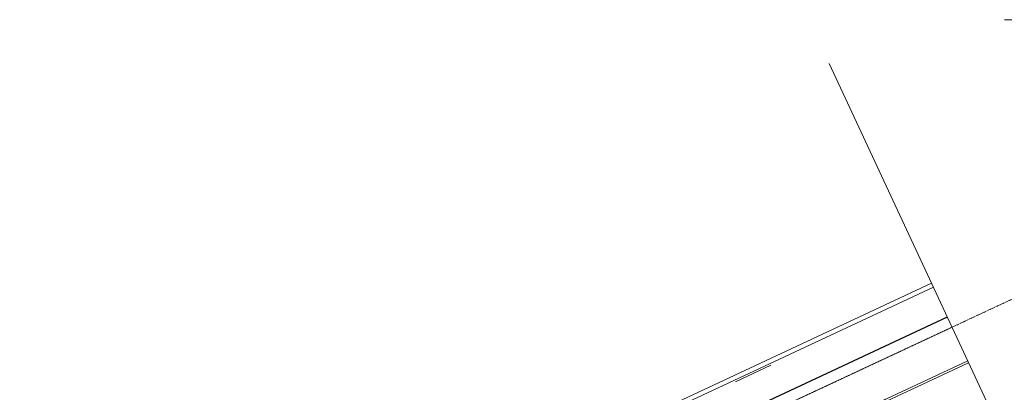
# Model space of a CAD drawing. Header units: millimetres. Extents: x 15214 to 140083, y -437840 to -79279.
# Tile 716 of 741: x 61021 to 61681, y -186054 to -185805. Entities that reach past the tile are written whole.
import ezdxf

# ---------------------------------------------------------------- set-up
doc = ezdxf.new("R2010")
doc.units = ezdxf.units.MM
doc.linetypes.add('STRICHLINIE2', pattern=[9.525, 6.35, -3.175])
for name, color, linetype, lineweight in [('!! 0 posadzki parkiet', 91, 'Continuous', 9), ('Holzwerkstoffplatte Schnittschraffur', 253, 'Continuous', 15), ('Kantholz Umrisslinie', 7, 'Continuous', 9), ('strukturierte Trennlage', 7, 'STRICHLINIE2', 15), ('Zink Ansicht', 7, 'Continuous', 20), ('Zink geschnitten Vollmaterial', 7, 'Continuous', 30)]:
    doc.layers.add(name, color=color, linetype=linetype, lineweight=lineweight)

msp = doc.modelspace()

# ---------------------------------------------------------------- hatches: boundary and pattern name
at = {"layer": 'Holzwerkstoffplatte Schnittschraffur'}
h = msp.add_hatch(dxfattribs=at)
h.set_pattern_fill('ANSI32', color=256, angle=25, style=0)
h.set_pattern_definition([(70, (61282.49, -185225.977), (-8.95057, 3.25774), []), (70, (61286.5595, -185224.079), (-8.95057, 3.25774), [])])
edge = h.paths.add_edge_path()
edge.add_line((61523.12113, -186095.70389), (61513.85224, -186075.82669))
edge.add_line((61513.84804, -186075.82865), (61240.59318, -186203.25367))
edge.add_line((61249.68479, -186222.73957), (61656.27348, -186033.17332))
edge.add_line((61249.85722, -186223.10934), (61240.59318, -186203.25367))
h.paths.add_polyline_path([(61312.54956, -186186.12914), (61329.98271, -186186.12914), (61329.98271, -186171.70417), (61312.54956, -186171.70417)], flags=24)

# ---------------------------------------------------------------- linework, layer by layer
at = {"layer": '!! 0 posadzki parkiet'}
for points in [[(61563.43824, -185834.0875), (61787.9315, -186315.51485), (61787.9315, -185804.87503), (61680.85745, -185804.87503)], [(61524.27534, -186036.19039), (61500.52439, -186047.27175)]]:
    msp.add_lwpolyline(points, dxfattribs=at)
at = {"layer": 'Kantholz Umrisslinie'}
for points in [[(61129.34764, -186280.56361), (61656.86526, -186034.44238)], [(61249.68479, -186222.73957), (61656.27348, -186033.17332)]]:
    msp.add_lwpolyline(points, dxfattribs=at)
at = {"layer": 'strukturierte Trennlage', "ltscale": 0.1}
for p, q in [((61252.65118, -186193.97162), (61787.9315, -185944.3663)), ((61065.49639, -186281.24335), (61645.77337, -186010.65575))]:
    msp.add_line(p, q, dxfattribs=at)
at = {"layer": 'Zink Ansicht'}
for p, q in [((61035.73837, -186259.24035), (61632.0229, -185981.16778)), ((61036.45809, -186262.21489), (61633.29076, -185983.8867))]:
    msp.add_line(p, q, dxfattribs=at)
at = {"layer": 'Zink geschnitten Vollmaterial'}
msp.add_line((61020.76308, -186293.80789), (61642.5722, -186003.79081), dxfattribs=at)

doc.saveas('drawing.dxf')
